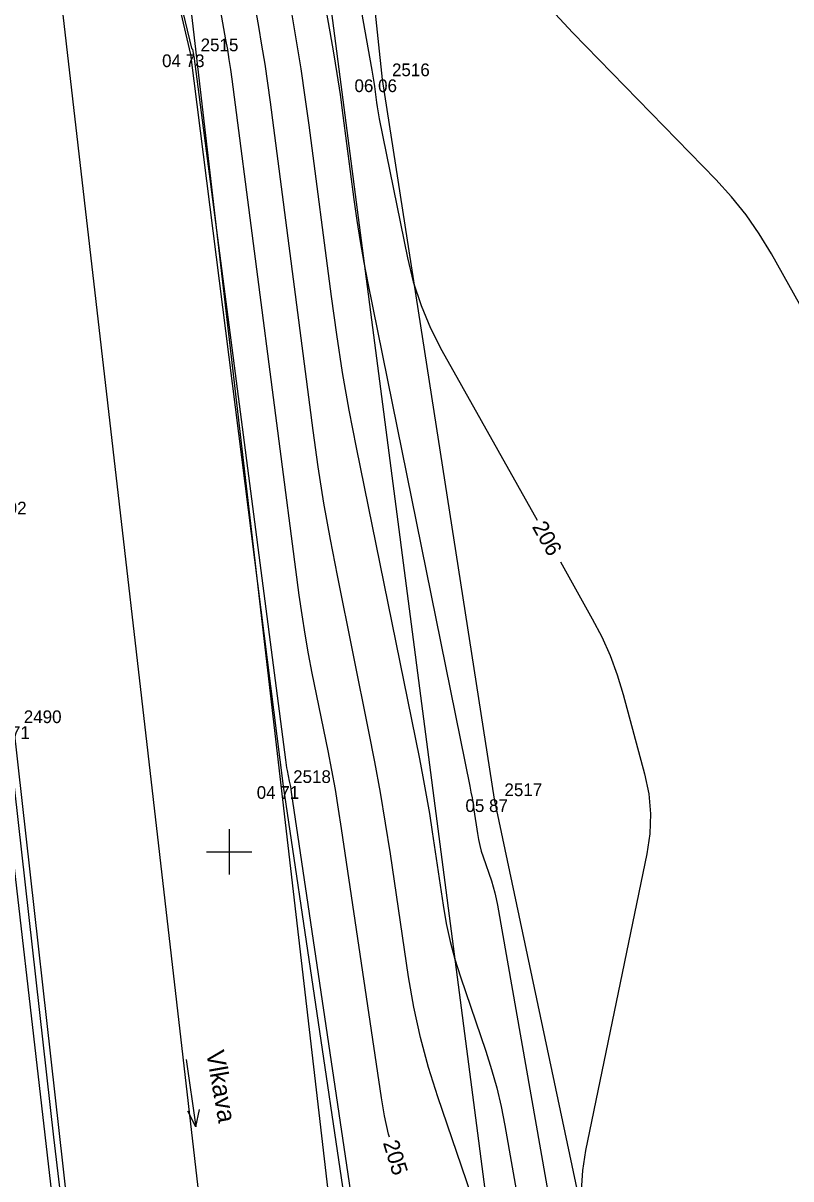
# Model space of a CAD drawing. Extents: x -703403 to -701924, y -1022520 to -1021856.
# Drawn here: x -702429.54 to -702412.61, y -1022357.21 to -1022331.73 of the extents above; entities that cross this region are included whole.
import ezdxf

# ---------------------------------------------------------------- set-up
doc = ezdxf.new("R2010")
doc.units = 0
for name, color, linetype in [('Ex_Contour Labels', 7, 'Continuous'), ('Ex_Major Contours', 7, 'Continuous'), ('Ex_Minor Contours', 7, 'Continuous'), ('Z_body', 7, 'Continuous'), ('Z_body_cisla', 7, 'Continuous'), ('Z_body_vysky_redukovane', 7, 'Continuous'), ('Z_hektometricka_sit', 7, 'Continuous'), ('Z_hrany_paty', 7, 'Continuous'), ('Z_katastr_hranice', 7, 'Continuous'), ('Z_vodni_tok', 7, 'Continuous'), ('Z_vodni_tok_popis', 7, 'Continuous')]:
    doc.layers.add(name, color=color, linetype=linetype)

# ---------------------------------------------------------------- blocks, each defined once
blk = doc.blocks.new('POINT_DISPLAY')
blk.add_line((0, 0), (0, 0))
blk = doc.blocks.new('Z802')
for p, q in [((-0.75, 0), (0.75, 0)), ((0.75, 0), (0.38, 0.13)), ((0.75, 0), (0.38, -0.13))]:
    blk.add_line(p, q)

msp = doc.modelspace()

# ---------------------------------------------------------------- linework, layer by layer
at = {"layer": 'Ex_Major Contours'}
for points in [[(-702423.208, -1022325.189), (-702421.852, -1022332.767), (-702421.837, -1022332.856), (-702421.822, -1022332.946), (-702421.809, -1022333.035), (-702421.797, -1022333.125), (-702421.75, -1022333.483), (-702421.738, -1022333.573), (-702421.724, -1022333.662), (-702421.708, -1022333.751), (-702421.691, -1022333.84), (-702421.069, -1022336.902), (-702420.94, -1022337.434), (-702420.77, -1022337.952), (-702420.561, -1022338.455), (-702420.311, -1022338.943), (-702418.21, -1022342.688)], [(-702421.467, -1022356.29), (-702421.486, -1022356.219), (-702421.573, -1022355.82), (-702421.642, -1022355.418), (-702422.52, -1022349.485), (-702422.587, -1022349.054), (-702422.659, -1022348.625), (-702422.737, -1022348.196), (-702422.821, -1022347.768), (-702423.168, -1022346.058), (-702423.251, -1022345.63), (-702423.327, -1022345.201), (-702423.394, -1022344.77), (-702423.454, -1022344.338), (-702424.936, -1022332.968), (-702424.966, -1022332.75), (-702424.998, -1022332.532), (-702425.033, -1022332.315), (-702425.071, -1022332.099), (-702425.288, -1022330.883)], [(-702417.697, -1022343.604), (-702416.993, -1022344.859), (-702416.784, -1022345.26), (-702416.601, -1022345.672), (-702416.444, -1022346.094), (-702416.313, -1022346.527), (-702415.841, -1022348.279), (-702415.749, -1022348.718), (-702415.709, -1022349.158), (-702415.723, -1022349.6), (-702415.788, -1022350.044), (-702417.14, -1022356.578), (-702417.21, -1022357.022), (-702417.237, -1022357.466)]]:
    msp.add_lwpolyline(points, dxfattribs=at)
at = {"layer": 'Ex_Minor Contours'}
for points in [[(-702428.581, -1022320.856), (-702425.833, -1022332.283), (-702425.832, -1022332.285), (-702425.831, -1022332.288), (-702425.829, -1022332.29), (-702425.826, -1022332.291), (-702425.815, -1022332.297), (-702425.813, -1022332.299), (-702425.811, -1022332.301), (-702425.809, -1022332.303), (-702425.808, -1022332.306), (-702425.792, -1022332.396), (-702425.79, -1022332.412), (-702425.787, -1022332.428), (-702425.785, -1022332.444), (-702425.782, -1022332.461), (-702423.761, -1022347.969), (-702423.753, -1022348.029), (-702423.743, -1022348.088), (-702423.733, -1022348.147), (-702423.721, -1022348.206), (-702423.674, -1022348.442), (-702423.662, -1022348.501), (-702423.651, -1022348.56), (-702423.641, -1022348.62), (-702423.632, -1022348.679), (-702422.218, -1022358.239)], [(-702423.728, -1022326.612), (-702422.778, -1022331.922), (-702422.699, -1022332.382), (-702422.625, -1022332.843), (-702422.556, -1022333.305), (-702422.493, -1022333.768), (-702422.251, -1022335.621), (-702422.187, -1022336.084), (-702422.114, -1022336.545), (-702422.034, -1022337.005), (-702421.945, -1022337.463), (-702419.694, -1022348.55), (-702419.668, -1022348.68), (-702419.645, -1022348.811), (-702419.623, -1022348.941), (-702419.602, -1022349.072), (-702419.525, -1022349.597), (-702419.502, -1022349.727), (-702419.474, -1022349.856), (-702419.44, -1022349.984), (-702419.4, -1022350.11), (-702419.219, -1022350.64), (-702419.177, -1022350.771), (-702419.14, -1022350.903), (-702419.109, -1022351.037), (-702419.082, -1022351.172), (-702417.616, -1022359.534)], [(-702419.032, -1022359.406), (-702420.401, -1022355.401), (-702420.607, -1022354.749), (-702420.783, -1022354.09), (-702420.929, -1022353.424), (-702421.044, -1022352.75), (-702421.445, -1022350.04), (-702421.55, -1022349.363), (-702421.663, -1022348.688), (-702421.786, -1022348.015), (-702421.918, -1022347.343), (-702422.615, -1022343.91), (-702422.769, -1022343.113), (-702422.91, -1022342.313), (-702423.036, -1022341.512), (-702423.148, -1022340.707), (-702424.091, -1022333.475), (-702424.148, -1022333.055), (-702424.21, -1022332.637), (-702424.277, -1022332.219), (-702424.349, -1022331.801), (-702424.768, -1022329.459)], [(-702423.628, -1022331.504), (-702423.521, -1022332.122), (-702423.422, -1022332.741), (-702423.329, -1022333.361), (-702423.245, -1022333.982), (-702422.752, -1022337.759), (-702422.636, -1022338.595), (-702422.505, -1022339.428), (-702422.359, -1022340.259), (-702422.198, -1022341.087), (-702420.806, -1022347.946), (-702420.727, -1022348.347), (-702420.654, -1022348.749), (-702420.586, -1022349.152), (-702420.524, -1022349.556), (-702420.284, -1022351.173), (-702420.216, -1022351.575), (-702420.129, -1022351.973), (-702420.024, -1022352.366), (-702419.9, -1022352.755), (-702419.342, -1022354.391), (-702419.213, -1022354.794), (-702419.099, -1022355.202), (-702419.002, -1022355.614), (-702418.921, -1022356.029), (-702418.299, -1022359.576)], [(-702412.033, -1022338.617), (-702413.043, -1022336.816), (-702413.309, -1022336.375), (-702413.602, -1022335.955), (-702413.922, -1022335.556), (-702414.269, -1022335.176), (-702417.421, -1022331.945), (-702418.003, -1022331.322)], [(-702428.699, -1022357.705), (-702428.866, -1022356.286), (-702429.806, -1022347.91)]]:
    msp.add_lwpolyline(points, dxfattribs=at)
at = {"layer": 'Z_hektometricka_sit'}
for p, q in [((-702425, -1022349.5), (-702425, -1022350.5)), ((-702425.5, -1022350), (-702424.5, -1022350))]:
    msp.add_line(p, q, dxfattribs=at)
at = {"layer": 'Z_hrany_paty'}
for p, q in [((-702422.67, -1022323), (-702421.63, -1022332.97)), ((-702421.63, -1022332.97), (-702419.16, -1022348.84)), ((-702419.16, -1022348.84), (-702415.91, -1022364.1))]:
    msp.add_line(p, q, dxfattribs=at)
at = {"layer": 'Z_katastr_hranice'}
for p, q in [((-702418.52, -1022363.82), (-702423.94, -1022322.29)), ((-702426.78, -1022323.39), (-702418.05, -1022398.57)), ((-702424.85, -1022364.6), (-702429.5, -1022324.27)), ((-702424.63, -1022394.68), (-702432.63, -1022325.24))]:
    msp.add_line(p, q, dxfattribs=at)
at = {"layer": 'Z_vodni_tok'}
for p, q in [((-702428.61, -1022320.84), (-702425.85, -1022332.42)), ((-702425.85, -1022332.42), (-702423.81, -1022348.55)), ((-702428.42, -1022359.09), (-702429.75, -1022347.23)), ((-702423.81, -1022348.55), (-702422.31, -1022358.69))]:
    msp.add_line(p, q, dxfattribs=at)

# ---------------------------------------------------------------- block references
at = {"layer": 'Z_body'}
for p in [(-702425.85, -1022332.42), (-702421.63, -1022332.97), (-702423.81, -1022348.55), (-702419.16, -1022348.84)]:
    msp.add_blockref('POINT_DISPLAY', p, dxfattribs=at)
at = {"layer": 'Z_vodni_tok_popis', "rotation": -81.9}
msp.add_blockref('Z802', (-702425.84, -1022355.32), dxfattribs=at)

# ---------------------------------------------------------------- texts
at = {"layer": 'Ex_Contour Labels'}
for s, rotation, p in [('206', 299.2845, (-702418.331, -1022342.83)), ('205', 287.1115, (-702421.613, -1022356.411))]:
    msp.add_text(s, height=0.35, rotation=rotation, dxfattribs=at).set_placement(p)
at = {"layer": 'Z_body_cisla'}
for s, p in [('2515', (-702425.63, -1022332.35)), ('2516', (-702421.41, -1022332.9)), ('2492', (-702430.3, -1022342.56)), ('2490', (-702429.53, -1022347.16)), ('2518', (-702423.59, -1022348.48)), ('2517', (-702418.93, -1022348.77))]:
    msp.add_text(s, height=0.28, dxfattribs=at).set_placement(p)
at = {"layer": 'Z_body_vysky_redukovane'}
for s, p in [('04 73', (-702426.48, -1022332.7)), ('06 06', (-702422.237, -1022333.25)), ('04 71', (-702430.333, -1022347.51)), ('04 71', (-702424.393, -1022348.83)), ('05 87', (-702419.79, -1022349.12))]:
    msp.add_text(s, height=0.28, dxfattribs=at).set_placement(p)
at = {"layer": 'Z_vodni_tok_popis'}
msp.add_text('Vlkava', height=0.4, rotation=279.9, dxfattribs=at).set_placement((-702425.51, -1022354.41))

doc.saveas('drawing.dxf')
